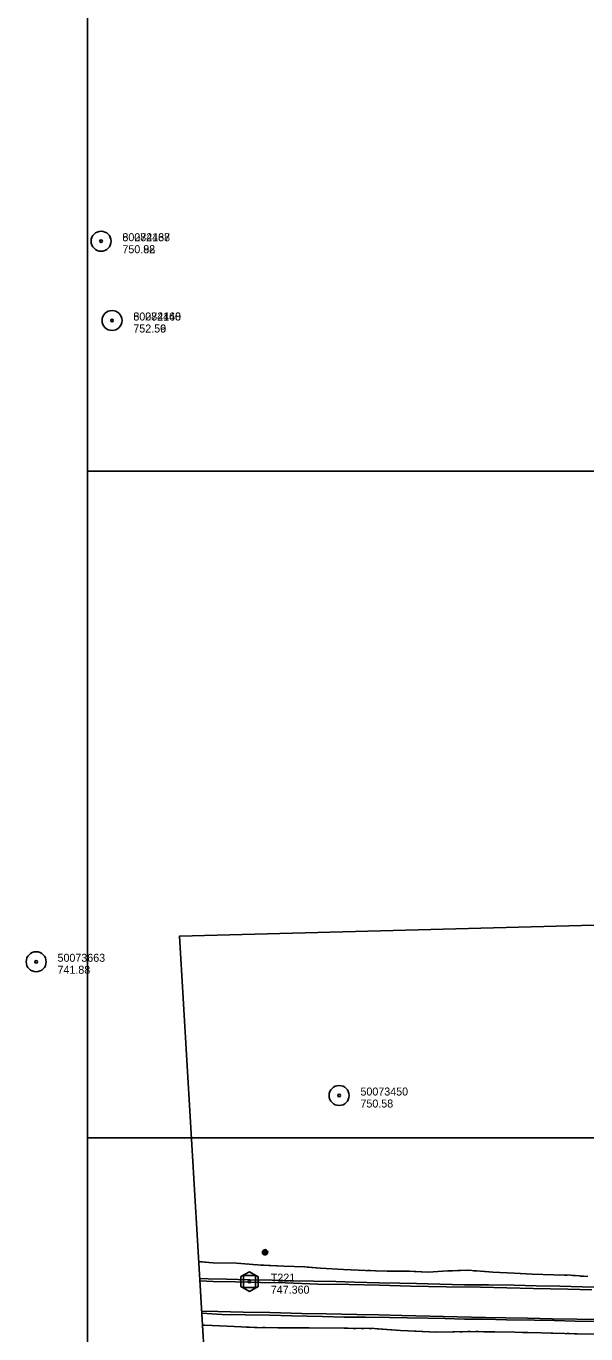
# Model space of a CAD drawing. Extents: x 591954 to 597000, y 198576 to 213500.
# Drawn here: x 591954 to 592374, y 204853 to 205834 of the extents above; entities that cross this region are included whole.
import ezdxf

# ---------------------------------------------------------------- set-up
doc = ezdxf.new("R2010")
doc.units = 0
for name, color, linetype in [('Level 10', 7, 'Continuous'), ('Level 11', 7, 'Continuous'), ('Level 14', 7, 'Continuous'), ('Level 19', 7, 'Continuous'), ('Level 4', 7, 'Continuous'), ('Level 5', 7, 'Continuous'), ('Level 6', 7, 'Continuous')]:
    doc.layers.add(name, color=color, linetype=linetype)

msp = doc.modelspace()

# ---------------------------------------------------------------- linework, layer by layer
at = {"layer": 'Level 10'}
for p, q in [((592000, 204500), (592000, 206000)), ((592000, 205500), (594000, 205500)), ((592000, 205000), (594000, 205000)), ((592000, 203500), (592000, 205000)), ((592000, 205000), (594000, 205000))]:
    msp.add_line(p, q, dxfattribs=at)
at = {"layer": 'Level 11'}
for points in [[(592384.25, 204888.15), (592370.99, 204888.39), (592354.21, 204888.75), (592336.47, 204889.1), (592320.06, 204889.57), (592300.85, 204889.82), (592282.9, 204889.95), (592264.17, 204890.41), (592246.86, 204890.85), (592234.39, 204891.07), (592219.01, 204891.28), (592200.29, 204891.84), (592186.37, 204892.28), (592169.57, 204892.61), (592154.59, 204892.91), (592138.52, 204893.3), (592121.89, 204893.64), (592104.22, 204894.09), (592090.64, 204894.46), (592084.21, 204894.63)], [(592084.21, 204894.63), (592084.21, 204894.63)], [(592084.32, 204892.77), (592094.32, 204892.45), (592111.08, 204892.24), (592129.82, 204891.73), (592148.48, 204891.28), (592172.75, 204890.43), (592196.35, 204890.02), (592219.12, 204889.59), (592242.65, 204888.86), (592268.94, 204888.49), (592294.67, 204888), (592314.54, 204887.53), (592334.29, 204887.15), (592360.26, 204886.7), (592378.17, 204886.09)], [(592385.97, 204863.93), (592367.1, 204864.22), (592348.45, 204864.42), (592330.07, 204864.85), (592313.8, 204865.19), (592298.61, 204865.45), (592277.31, 204865.78), (592256.67, 204866.29), (592235.81, 204866.79), (592218.56, 204867.26), (592202.17, 204867.51), (592179.07, 204868.09), (592160.92, 204868.49), (592136.81, 204869.17), (592116.93, 204869.48), (592097.86, 204869.98), (592085.65, 204870.13)], [(592085.74, 204868.62), (592100.89, 204867.64), (592118.65, 204867.44), (592136.58, 204867.21), (592153.23, 204866.68), (592176.3, 204866.2), (592192.63, 204865.73), (592208.51, 204865.68), (592226.62, 204865.36), (592239.76, 204865.04), (592255.18, 204864.93), (592268.01, 204864.6), (592282.71, 204864.12), (592298.08, 204864.07), (592314.36, 204863.67), (592335.34, 204863.34), (592349.92, 204863.05), (592365.79, 204862.56), (592383.75, 204862.36)]]:
    msp.add_lwpolyline(points, dxfattribs=at)
at = {"layer": 'Level 14'}
for centre, radius in [((592133.23, 204914.31), 2.02), ((592133.23, 204914.32), 1.52), ((592133.23, 204914.28), 1.01), ((592133.24, 204914.29), 0.502)]:
    msp.add_circle(centre, radius, dxfattribs=at)
at = {"layer": 'Level 19'}
for points in [[(592375.15, 204896.1), (592362.32, 204897.03), (592349.69, 204897.34), (592333.63, 204897.9), (592319.97, 204898.58), (592303.93, 204899.4), (592285.35, 204900.77), (592270.18, 204900.36), (592255.58, 204899.49), (592241.58, 204900.07), (592224.86, 204900.24), (592208.53, 204900.59), (592192.01, 204901.27), (592174.72, 204902.46), (592163.1, 204903.36), (592147.36, 204903.98), (592127.48, 204904.81), (592111.89, 204906.01), (592094.17, 204906.48), (592083.46, 204907.39)], [(592085.15, 204907.24), (592083.46, 204907.39)], [(592114.1, 204905.84), (592111.89, 204906.01), (592094.17, 204906.48), (592085.15, 204907.24)], [(592120.08, 204905.38), (592118.09, 204905.53)], [(592126.07, 204904.92), (592124.07, 204905.07)], [(592132.06, 204904.61), (592130.06, 204904.7)], [(592165.03, 204903.21), (592163.1, 204903.36), (592147.36, 204903.98), (592136.05, 204904.45)], [(592193.95, 204901.19), (592192.01, 204901.27), (592174.72, 204902.46), (592165.03, 204903.21)], [(592199.95, 204900.94), (592197.95, 204901.02)], [(592205.95, 204900.69), (592203.95, 204900.78)], [(592211.94, 204900.51), (592209.94, 204900.56)], [(592244.94, 204899.93), (592241.58, 204900.07), (592224.86, 204900.24), (592215.94, 204900.43)], [(592273.9, 204900.46), (592270.18, 204900.36), (592255.58, 204899.49), (592244.94, 204899.93)], [(592279.9, 204900.62), (592277.9, 204900.57)], [(592285.89, 204900.73), (592285.35, 204900.77), (592283.9, 204900.73)], [(592291.88, 204900.29), (592289.88, 204900.43)], [(592324.82, 204898.34), (592319.97, 204898.58), (592303.93, 204899.4), (592295.87, 204900)], [(592353.8, 204897.24), (592349.69, 204897.34), (592333.63, 204897.9), (592324.82, 204898.34)], [(592359.79, 204897.1), (592357.79, 204897.14)], [(592365.78, 204896.78), (592363.79, 204896.93)], [(592371.77, 204896.35), (592369.77, 204896.49)], [(592486.17, 204852.17), (592467.93, 204852.86), (592446.62, 204852.85), (592427.44, 204853.1), (592400.84, 204852.85), (592384.81, 204852.76), (592366.75, 204853.14), (592340.17, 204853.86), (592320.59, 204854.27), (592305.51, 204854.72), (592286.4, 204854.78), (592261.67, 204854.35), (592234.71, 204855.59), (592215.07, 204857.01), (592192.45, 204857.32), (592164.87, 204857.54), (592142.88, 204857.72), (592126.11, 204857.91), (592104.77, 204858.82), (592087.89, 204859.58), (592086.27, 204859.59)], [(592086.33, 204859.59), (592086.27, 204859.59)], [(592086.27, 204859.59), (592086.27, 204859.59)], [(592086.27, 204859.59), (592086.27, 204859.59)], [(592086.33, 204859.59), (592087.89, 204859.58), (592104.77, 204858.82), (592115.31, 204858.37)], [(592119.3, 204858.2), (592121.3, 204858.12)], [(592125.3, 204857.95), (592126.11, 204857.91), (592127.3, 204857.9)], [(592131.3, 204857.85), (592133.3, 204857.83)], [(592137.3, 204857.79), (592142.88, 204857.72), (592164.87, 204857.54), (592166.3, 204857.53)], [(592166.3, 204857.53), (592192.45, 204857.32), (592195.29, 204857.28)], [(592199.29, 204857.22), (592201.29, 204857.2)], [(592205.29, 204857.14), (592207.29, 204857.12)], [(592211.29, 204857.06), (592213.29, 204857.04)], [(592217.29, 204856.85), (592234.71, 204855.59), (592246.23, 204855.06)], [(592246.23, 204855.06), (592261.67, 204854.35), (592275.21, 204854.58)], [(592279.21, 204854.65), (592281.21, 204854.69)], [(592285.21, 204854.76), (592286.4, 204854.78), (592287.21, 204854.77)], [(592291.21, 204854.76), (592293.21, 204854.76)], [(592297.21, 204854.74), (592305.51, 204854.72), (592320.59, 204854.27), (592326.2, 204854.15)], [(592326.2, 204854.15), (592340.17, 204853.86), (592355.19, 204853.46)], [(592359.19, 204853.35), (592361.19, 204853.3)], [(592365.19, 204853.19), (592366.75, 204853.14), (592367.19, 204853.14)]]:
    msp.add_lwpolyline(points, dxfattribs=at)
at = {"layer": 'Level 4'}
msp.add_lwpolyline([(592093.72, 204732.92), (592069.11, 205151.36), (592455.29, 205161.69), (592724.44, 205643.32)], dxfattribs=at)
at = {"layer": 'Level 5'}
for points in [[(592115.15, 204896.01), (592115.15, 204888.62), (592121.61, 204884.9), (592128, 204888.56), (592128, 204895.89), (592121.48, 204899.61)], [(592115.15, 204896.01), (592115.15, 204888.62), (592121.61, 204884.9), (592128, 204888.56), (592128, 204895.89), (592121.48, 204899.61)], [(592115.15, 204896.01), (592115.15, 204888.62), (592121.61, 204884.9), (592128, 204888.56), (592128, 204895.89), (592121.48, 204899.61)], [(592117.06, 204887.75), (592117.06, 204896.75), (592126.06, 204896.75), (592126.06, 204887.75)], [(592117.06, 204887.75), (592117.06, 204896.75), (592126.06, 204896.75), (592126.06, 204887.75)], [(592117.06, 204887.75), (592117.06, 204896.75), (592126.06, 204896.75), (592126.06, 204887.75)]]:
    msp.add_lwpolyline(points, close=True, dxfattribs=at)
msp.add_circle((592121.56, 204892.25), 0.871, dxfattribs=at)
msp.add_circle((592121.56, 204892.25), 0.871, dxfattribs=at)
msp.add_circle((592121.56, 204892.25), 0.871, dxfattribs=at)
at = {"layer": 'Level 6'}
for centre, radius in [((592010.3, 205672.45), 7.5), ((592010.3, 205672.43), 7.5), ((592010.3, 205672.45), 0.96), ((592010.3, 205672.43), 0.96), ((592018.5, 205613.01), 7.5), ((592018.51, 205613), 7.5), ((592018.5, 205613.01), 0.96), ((592018.51, 205613), 0.96), ((591961.63, 205132.12), 7.5), ((591961.63, 205132.12), 0.96), ((592188.77, 205031.83), 7.5), ((592188.77, 205031.83), 7.5), ((592188.77, 205031.83), 7.5), ((592188.77, 205031.83), 0.96), ((592188.77, 205031.83), 0.96), ((592188.77, 205031.83), 0.96)]:
    msp.add_circle(centre, radius, dxfattribs=at)

# ---------------------------------------------------------------- texts
at = {"layer": 'Level 5'}
for s, p in [('T221', (592137.56, 204892.25)), ('T221', (592137.56, 204892.25)), ('T221', (592137.56, 204892.25)), ('747.360', (592137.56, 204883.25)), ('747.360', (592137.56, 204883.25)), ('747.360', (592137.56, 204883.25))]:
    msp.add_text(s, height=6, dxfattribs=at).set_placement(p)
at = {"layer": 'Level 6'}
for s, p in [('50072138', (592026.3, 205672.45)), ('80284467', (592026.3, 205672.43)), ('750.88', (592026.3, 205663.45)), ('750.92', (592026.3, 205663.43)), ('50072140', (592034.51, 205613)), ('80284468', (592034.5, 205613.01)), ('752.56', (592034.5, 205604.01)), ('752.59', (592034.51, 205604)), ('50073663', (591977.63, 205132.12)), ('741.88', (591977.63, 205123.12)), ('50073450', (592204.77, 205031.83)), ('50073450', (592204.77, 205031.83)), ('50073450', (592204.77, 205031.83)), ('750.58', (592204.77, 205022.83)), ('750.58', (592204.77, 205022.83)), ('750.58', (592204.77, 205022.83))]:
    msp.add_text(s, height=6, dxfattribs=at).set_placement(p)

doc.saveas('drawing.dxf')
